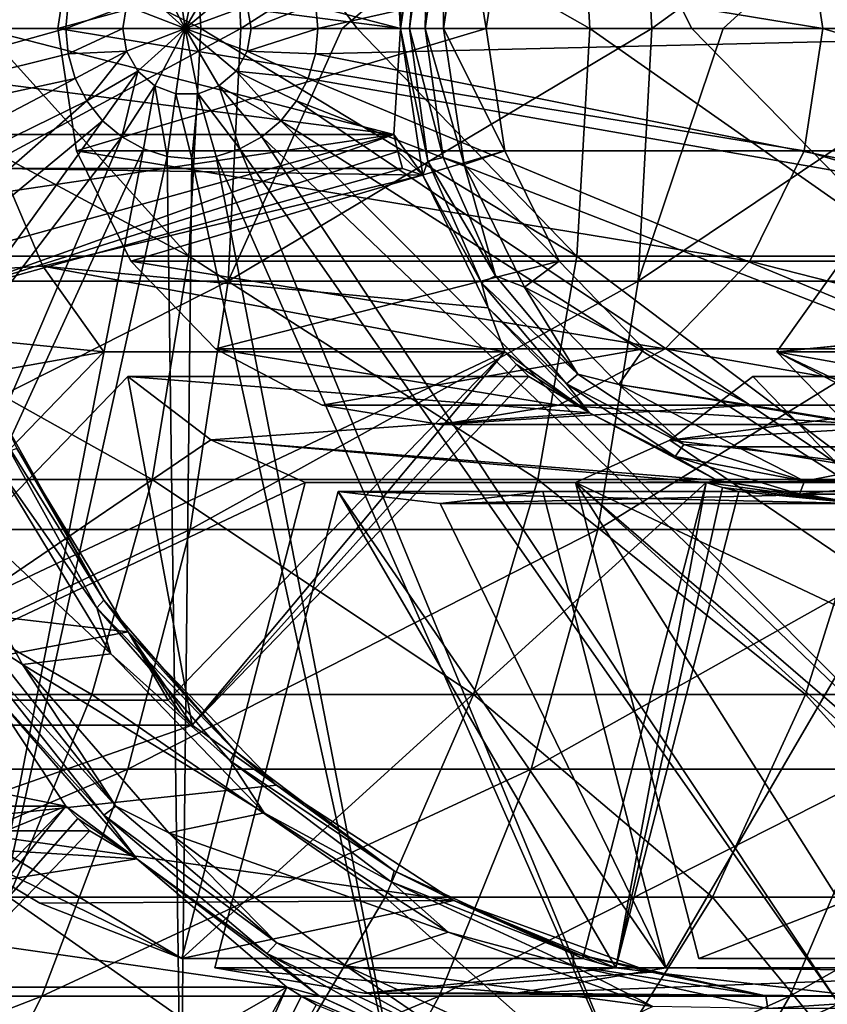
# Model space of a CAD drawing. Header units: metres. Extents: x 26 to 263, y -109 to 109.
# Tile 754 of 771: x 247.83 to 252.42, y -5.55 to 0.05. Entities that reach past the tile are written whole.
import ezdxf

# ---------------------------------------------------------------- set-up
doc = ezdxf.new("R2010")
doc.units = ezdxf.units.M
doc.layers.add('solid_500750', color=7, linetype='CONTINUOUS')

msp = doc.modelspace()

# ---------------------------------------------------------------- linework, layer by layer
at = {"layer": 'solid_500750'}
for points in [[(249.011765, 1.435788, 120.521889), (246.424576, 1.435788, 123.351662), (246.491196, 0, 123.418129)], [(249.011765, 1.435788, 120.521889), (246.491196, 0, 123.418129), (247.262405, 0, 122.625595)], [(249.011765, 1.435788, 120.521889), (247.262405, 0, 122.625595), (249.083939, 0, 120.582298)], [(251.342224, 1.435788, 117.477196), (249.011765, 1.435788, 120.521889), (249.083939, 0, 120.582298)], [(251.342224, 1.435788, 117.477196), (249.083939, 0, 120.582298), (249.660828, 0, 119.878502)], [(251.342224, 1.435788, 117.477196), (249.660828, 0, 119.878502), (251.419373, 0, 117.531075)], [(253.398148, 1.435788, 114.240791), (251.342224, 1.435788, 117.477196), (251.419373, 0, 117.531075)], [(253.398148, 1.435788, 114.240791), (251.419373, 0, 117.531075), (251.823517, 0, 116.94223)], [(253.398148, 1.435788, 114.240791), (251.823517, 0, 116.94223), (253.479706, 0, 114.287735)], [(248.103317, 0.144582, 94.776566), (243.342819, 1.330572, 91.16394), (243.207672, 0, 91.127739)], [(248.857788, 0, 118.475998), (247.619492, 0, 119.990524), (246.3134, 1.293583, 121.316452)], [(248.788025, 1.293583, 118.421585), (248.857788, 0, 118.475998), (246.3134, 1.293583, 121.316452)], [(249.745102, 0, 117.296638), (248.857788, 0, 118.475998), (248.788025, 1.293583, 118.421585)], [(251.067337, 0, 115.364334), (249.745102, 0, 117.296638), (248.788025, 1.293583, 118.421585)], [(250.992966, 1.293583, 115.316391), (251.067337, 0, 115.364334), (248.788025, 1.293583, 118.421585)], [(249.507523, 0.144582, 95.152771), (249.521286, 0, 95.156456), (255.436508, 1.330572, 94.403954)], [(249.521286, 0, 95.156456), (255.57164, 0, 94.440163), (255.436508, 1.330572, 94.403954)], [(251.646454, 0, 114.440048), (251.067337, 0, 115.364334), (250.992966, 1.293583, 115.316391)], [(252.988846, 0, 112.067001), (251.646454, 0, 114.440048), (250.992966, 1.293583, 115.316391)], [(252.910477, 1.293583, 112.025925), (252.988846, 0, 112.067001), (250.992966, 1.293583, 115.316391)], [(249.99054, 0, 80.107635), (249.975906, 0.698811, 80.517815), (250.002625, 0.794925, 80.524979)], [(250.118195, 0.834346, 80.14183), (249.99054, 0, 80.107635), (250.002625, 0.794925, 80.524979)], [(250.042313, 0, 80.017975), (249.99054, 0, 80.107635), (250.118195, 0.834346, 80.14183)], [(250.146896, 0.753129, 80.045998), (250.042313, 0, 80.017975), (250.118195, 0.834346, 80.14183)], [(250.146896, 0.753129, 80.045998), (250.132065, 0, 79.966179), (250.042313, 0, 80.017975)], [(250.146896, 0.753129, 80.045998), (250.233795, 0.732479, 79.993431), (250.132065, 0, 79.966179)], [(250.233795, 0.732479, 79.993431), (250.235489, 0, 79.966202), (250.132065, 0, 79.966179)], [(250.233795, 0.732479, 79.993431), (250.353806, 0.772662, 79.997902), (250.235489, 0, 79.966202)], [(250.353806, 0.772662, 79.997902), (250.476974, 0, 80.030899), (250.235489, 0, 79.966202)], [(250.353806, 0.772662, 79.997902), (250.58345, 0.695396, 80.059425), (250.476974, 0, 80.030899)], [(248.044418, 0, 89.110695), (250.476974, 0, 80.030899), (250.58345, 0.695396, 80.059425)], [(248.044418, 0, 89.110695), (250.58345, 0.695396, 80.059425), (248.150879, 0.695257, 89.139214)], [(248.044418, 0, 89.110695), (248.150879, 0.695257, 89.139214), (252.391129, 0, 90.275215)], [(248.150879, 0.695257, 89.139214), (252.284653, 0.695257, 90.246696), (252.391129, 0, 90.275215)], [(249.99054, 0, 80.107635), (249.952621, 0.601739, 80.511581), (249.975906, 0.698811, 80.517815)], [(252.284653, 0.695257, 90.246696), (254.717209, 0.695396, 81.166901), (254.823685, 0, 81.195427)], [(252.284653, 0.695257, 90.246696), (254.823685, 0, 81.195427), (252.391129, 0, 90.275215)], [(249.99054, 0, 80.107635), (247.626373, 0.304386, 88.998695), (247.675339, 0.601739, 89.01181)], [(249.99054, 0, 80.107635), (247.675339, 0.601739, 89.01181), (249.952621, 0.601739, 80.511581)], [(248.595642, 0.326775, 95.018677), (248.768585, 0, 95.102196), (248.714584, 0.371594, 95.050545)], [(248.714584, 0.371594, 95.050545), (248.768585, 0, 95.102196), (248.841171, 0.371594, 95.084457)], [(248.841171, 0.371594, 95.084457), (248.768585, 0, 95.102196), (248.960114, 0.326775, 95.116325)], [(249.99054, 0, 80.107635), (247.609741, 0, 88.99424), (247.626373, 0.304386, 88.998695)], [(248.498672, 0.242541, 94.992699), (248.768585, 0, 95.102196), (248.595642, 0.326775, 95.018677)], [(248.960114, 0.326775, 95.116325), (248.768585, 0, 95.102196), (249.057083, 0.242541, 95.142303)], [(248.435379, 0.129053, 94.975746), (248.768585, 0, 95.102196), (248.498672, 0.242541, 94.992699)], [(249.057083, 0.242541, 95.142303), (248.768585, 0, 95.102196), (249.120361, 0.129053, 95.159256)], [(248.103317, 0.144582, 94.776566), (243.207672, 0, 91.127739), (248.089569, 0, 94.772881)], [(248.435379, 0.129053, 94.975746), (248.103317, 0.144582, 94.776566), (248.089569, 0, 94.772881)], [(248.435379, 0.129053, 94.975746), (248.089569, 0, 94.772881), (248.413406, 0, 94.969856)], [(248.435379, 0.129053, 94.975746), (248.413406, 0, 94.969856), (248.768585, 0, 95.102196)], [(249.120361, 0.129053, 95.159256), (248.768585, 0, 95.102196), (249.142349, 0, 95.165146)], [(249.120361, 0.129053, 95.159256), (249.142349, 0, 95.165146), (249.507523, 0.144582, 95.152771)], [(249.507523, 0.144582, 95.152771), (249.142349, 0, 95.165146), (249.521286, 0, 95.156456)], [(248.089569, 0, 94.772881), (243.207672, 0, 91.127739), (243.342819, -1.330572, 91.16394)], [(248.103317, -0.144582, 94.776566), (248.089569, 0, 94.772881), (243.342819, -1.330572, 91.16394)], [(248.788025, -1.293583, 118.421585), (246.3134, -1.293583, 121.316452), (246.378021, 0, 121.376907)], [(248.788025, -1.293583, 118.421585), (246.378021, 0, 121.376907), (247.619492, 0, 119.990524)], [(248.788025, -1.293583, 118.421585), (247.619492, 0, 119.990524), (248.857788, 0, 118.475998)], [(248.150879, -0.695257, 89.139214), (250.476974, 0, 80.030899), (248.044418, 0, 89.110695)], [(252.284653, -0.695257, 90.246696), (248.044418, 0, 89.110695), (252.391129, 0, 90.275215)], [(248.413406, 0, 94.969856), (248.089569, 0, 94.772881), (248.103317, -0.144582, 94.776566)], [(248.413406, 0, 94.969856), (248.103317, -0.144582, 94.776566), (248.435379, -0.129053, 94.975746)], [(248.150879, -0.695257, 89.139214), (250.58345, -0.695396, 80.059425), (250.476974, 0, 80.030899)], [(248.413406, 0, 94.969856), (248.435379, -0.129053, 94.975746), (248.768585, 0, 95.102196)], [(248.435379, -0.129053, 94.975746), (248.498672, -0.242541, 94.992699), (248.768585, 0, 95.102196)], [(248.498672, -0.242541, 94.992699), (248.595642, -0.326775, 95.018677), (248.768585, 0, 95.102196)], [(248.595642, -0.326775, 95.018677), (248.714584, -0.371594, 95.050545), (248.768585, 0, 95.102196)], [(248.714584, -0.371594, 95.050545), (248.841171, -0.371594, 95.084457), (248.768585, 0, 95.102196)], [(249.120361, -0.129053, 95.159256), (249.142349, 0, 95.165146), (248.768585, 0, 95.102196)], [(249.057083, -0.242541, 95.142303), (249.120361, -0.129053, 95.159256), (248.768585, 0, 95.102196)], [(248.960114, -0.326775, 95.116325), (249.057083, -0.242541, 95.142303), (248.768585, 0, 95.102196)], [(248.841171, -0.371594, 95.084457), (248.960114, -0.326775, 95.116325), (248.768585, 0, 95.102196)], [(250.992966, -1.293583, 115.316391), (248.788025, -1.293583, 118.421585), (248.857788, 0, 118.475998)], [(250.992966, -1.293583, 115.316391), (248.857788, 0, 118.475998), (249.745102, 0, 117.296638)], [(249.120361, -0.129053, 95.159256), (249.521286, 0, 95.156456), (249.142349, 0, 95.165146)], [(249.507523, -0.144582, 95.152771), (255.436508, -1.330572, 94.403954), (255.57164, 0, 94.440163)], [(249.521286, 0, 95.156456), (249.507523, -0.144582, 95.152771), (255.57164, 0, 94.440163)], [(250.992966, -1.293583, 115.316391), (249.745102, 0, 117.296638), (251.067337, 0, 115.364334)], [(250.235489, 0, 79.966202), (250.476974, 0, 80.030899), (250.58345, -0.695396, 80.059425)], [(252.910477, -1.293583, 112.025925), (250.992966, -1.293583, 115.316391), (251.067337, 0, 115.364334)], [(252.910477, -1.293583, 112.025925), (251.067337, 0, 115.364334), (251.646454, 0, 114.440048)], [(252.910477, -1.293583, 112.025925), (251.646454, 0, 114.440048), (252.988846, 0, 112.067001)], [(252.284653, -0.695257, 90.246696), (252.391129, 0, 90.275215), (254.717209, -0.695396, 81.166901)], [(252.391129, 0, 90.275215), (254.823685, 0, 81.195427), (254.717209, -0.695396, 81.166901)], [(249.083939, 0, 120.582298), (247.262405, 0, 122.625595), (246.424576, -1.435788, 123.351662)], [(249.011765, -1.435788, 120.521889), (249.083939, 0, 120.582298), (246.424576, -1.435788, 123.351662)], [(249.952621, -0.601739, 80.511581), (247.626251, -0.303346, 88.998665), (247.609741, 0, 88.99424)], [(249.952621, -0.601739, 80.511581), (247.609741, 0, 88.99424), (249.99054, 0, 80.107635)], [(252.284653, -0.695257, 90.246696), (248.150879, -0.695257, 89.139214), (248.044418, 0, 89.110695)], [(249.660828, 0, 119.878502), (249.083939, 0, 120.582298), (249.011765, -1.435788, 120.521889)], [(251.419373, 0, 117.531075), (249.660828, 0, 119.878502), (249.011765, -1.435788, 120.521889)], [(251.342224, -1.435788, 117.477196), (251.419373, 0, 117.531075), (249.011765, -1.435788, 120.521889)], [(249.120361, -0.129053, 95.159256), (249.507523, -0.144582, 95.152771), (249.521286, 0, 95.156456)], [(249.952621, -0.601739, 80.511581), (249.99054, 0, 80.107635), (250.118195, -0.834346, 80.14183)], [(250.146896, -0.753129, 80.045998), (250.118195, -0.834346, 80.14183), (249.99054, 0, 80.107635)], [(250.146896, -0.753129, 80.045998), (249.99054, 0, 80.107635), (250.042313, 0, 80.017975)], [(250.042313, 0, 80.017975), (250.132065, 0, 79.966179), (250.233795, -0.732479, 79.993431)], [(250.146896, -0.753129, 80.045998), (250.042313, 0, 80.017975), (250.233795, -0.732479, 79.993431)], [(250.132065, 0, 79.966179), (250.235489, 0, 79.966202), (250.353806, -0.772662, 79.997902)], [(250.233795, -0.732479, 79.993431), (250.132065, 0, 79.966179), (250.353806, -0.772662, 79.997902)], [(250.353806, -0.772662, 79.997902), (250.235489, 0, 79.966202), (250.58345, -0.695396, 80.059425)], [(251.823517, 0, 116.94223), (251.419373, 0, 117.531075), (251.342224, -1.435788, 117.477196)], [(253.479706, 0, 114.287735), (251.823517, 0, 116.94223), (251.342224, -1.435788, 117.477196)], [(253.398148, -1.435788, 114.240791), (253.479706, 0, 114.287735), (251.342224, -1.435788, 117.477196)], [(248.144058, -0.283607, 94.787483), (248.103317, -0.144582, 94.776566), (243.342819, -1.330572, 91.16394)], [(248.435379, -0.129053, 94.975746), (248.103317, -0.144582, 94.776566), (248.144058, -0.283607, 94.787483)], [(248.435379, -0.129053, 94.975746), (248.144058, -0.283607, 94.787483), (248.210205, -0.411734, 94.805206)], [(248.435379, -0.129053, 94.975746), (248.210205, -0.411734, 94.805206), (248.498672, -0.242541, 94.992699)], [(249.057083, -0.242541, 95.142303), (249.466797, -0.283607, 95.141853), (249.120361, -0.129053, 95.159256)], [(249.120361, -0.129053, 95.159256), (249.466797, -0.283607, 95.141853), (249.507523, -0.144582, 95.152771)], [(249.507523, -0.144582, 95.152771), (249.466797, -0.283607, 95.141853), (255.436508, -1.330572, 94.403954)], [(248.498672, -0.242541, 94.992699), (248.210205, -0.411734, 94.805206), (248.29924, -0.524038, 94.829056)], [(248.498672, -0.242541, 94.992699), (248.29924, -0.524038, 94.829056), (248.407715, -0.616203, 94.858116)], [(248.498672, -0.242541, 94.992699), (248.407715, -0.616203, 94.858116), (248.595642, -0.326775, 95.018677)], [(248.960114, -0.326775, 95.116325), (249.311615, -0.524038, 95.100281), (249.057083, -0.242541, 95.142303)], [(249.057083, -0.242541, 95.142303), (249.311615, -0.524038, 95.100281), (249.400635, -0.411734, 95.12413)], [(249.057083, -0.242541, 95.142303), (249.400635, -0.411734, 95.12413), (249.466797, -0.283607, 95.141853)], [(248.144058, -0.283607, 94.787483), (243.342819, -1.330572, 91.16394), (243.742203, -2.603266, 91.270943)], [(248.210205, -0.411734, 94.805206), (248.144058, -0.283607, 94.787483), (243.742203, -2.603266, 91.270943)], [(249.952621, -0.601739, 80.511581), (247.675339, -0.601739, 89.01181), (247.626251, -0.303346, 88.998665)], [(248.595642, -0.326775, 95.018677), (248.407715, -0.616203, 94.858116), (248.531479, -0.684689, 94.891273)], [(248.595642, -0.326775, 95.018677), (248.531479, -0.684689, 94.891273), (248.665771, -0.726861, 94.927254)], [(248.595642, -0.326775, 95.018677), (248.665771, -0.726861, 94.927254), (248.714584, -0.371594, 95.050545)], [(248.841171, -0.371594, 95.084457), (249.079376, -0.684689, 95.038063), (248.960114, -0.326775, 95.116325)], [(248.960114, -0.326775, 95.116325), (249.079376, -0.684689, 95.038063), (249.20314, -0.616203, 95.07122)], [(248.960114, -0.326775, 95.116325), (249.20314, -0.616203, 95.07122), (249.311615, -0.524038, 95.100281)], [(249.466797, -0.283607, 95.141853), (249.400635, -0.411734, 95.12413), (255.037109, -2.603266, 94.296959)], [(249.466797, -0.283607, 95.141853), (255.037109, -2.603266, 94.296959), (255.436508, -1.330572, 94.403954)], [(248.714584, -0.371594, 95.050545), (248.665771, -0.726861, 94.927254), (248.80542, -0.741102, 94.964668)], [(248.714584, -0.371594, 95.050545), (248.80542, -0.741102, 94.964668), (248.841171, -0.371594, 95.084457)], [(248.841171, -0.371594, 95.084457), (248.80542, -0.741102, 94.964668), (248.945084, -0.726861, 95.002083)], [(248.841171, -0.371594, 95.084457), (248.945084, -0.726861, 95.002083), (249.079376, -0.684689, 95.038063)], [(248.210205, -0.411734, 94.805206), (243.742203, -2.603266, 91.270943), (244.38829, -3.761671, 91.444031)], [(248.29924, -0.524038, 94.829056), (248.210205, -0.411734, 94.805206), (244.38829, -3.761671, 91.444031)], [(249.400635, -0.411734, 95.12413), (249.311615, -0.524038, 95.100281), (254.391037, -3.761671, 94.123863)], [(249.400635, -0.411734, 95.12413), (254.391037, -3.761671, 94.123863), (255.037109, -2.603266, 94.296959)], [(248.29924, -0.524038, 94.829056), (244.38829, -3.761671, 91.444031), (245.253296, -4.756293, 91.675781)], [(248.407715, -0.616203, 94.858116), (248.29924, -0.524038, 94.829056), (245.253296, -4.756293, 91.675781)], [(249.311615, -0.524038, 95.100281), (249.20314, -0.616203, 95.07122), (253.526016, -4.756293, 93.89212)], [(249.311615, -0.524038, 95.100281), (253.526016, -4.756293, 93.89212), (254.391037, -3.761671, 94.123863)], [(249.952621, -0.601739, 80.511581), (245.061996, -1.326677, 88.311676), (247.675339, -0.601739, 89.01181)], [(249.952621, -0.601739, 80.511581), (247.339279, -1.326677, 79.811447), (245.061996, -1.326677, 88.311676)], [(249.952621, -0.601739, 80.511581), (247.389282, -1.519862, 79.824837), (247.339279, -1.326677, 79.811447)], [(249.975906, -0.698811, 80.517815), (247.389282, -1.519862, 79.824837), (249.952621, -0.601739, 80.511581)], [(249.975906, -0.698811, 80.517815), (249.952621, -0.601739, 80.511581), (250.118195, -0.834346, 80.14183)], [(248.407715, -0.616203, 94.858116), (245.253296, -4.756293, 91.675781), (246.298492, -5.542405, 91.955795)], [(248.531479, -0.684689, 94.891273), (248.407715, -0.616203, 94.858116), (246.298492, -5.542405, 91.955795)], [(249.20314, -0.616203, 95.07122), (249.079376, -0.684689, 95.038063), (252.48082, -5.542405, 93.612099)], [(249.20314, -0.616203, 95.07122), (252.48082, -5.542405, 93.612099), (253.526016, -4.756293, 93.89212)], [(248.531479, -0.684689, 94.891273), (246.298492, -5.542405, 91.955795), (247.479599, -6.08683, 92.272224)], [(250.002625, -0.794925, 80.524979), (247.389282, -1.519862, 79.824837), (249.975906, -0.698811, 80.517815)], [(248.665771, -0.726861, 94.927254), (248.531479, -0.684689, 94.891273), (247.479599, -6.08683, 92.272224)], [(248.665771, -0.726861, 94.927254), (247.479599, -6.08683, 92.272224), (248.743195, -6.364872, 92.610756)], [(248.459488, -1.322517, 89.221893), (250.58345, -0.695396, 80.059425), (248.150879, -0.695257, 89.139214)], [(251.976044, -1.322517, 90.164017), (248.459488, -1.322517, 89.221893), (248.150879, -0.695257, 89.139214)], [(252.284653, -0.695257, 90.246696), (251.976044, -1.322517, 90.164017), (248.150879, -0.695257, 89.139214)], [(248.459488, -1.322517, 89.221893), (250.891922, -1.322277, 80.142067), (250.58345, -0.695396, 80.059425)], [(248.80542, -0.741102, 94.964668), (248.665771, -0.726861, 94.927254), (248.743195, -6.364872, 92.610756)], [(248.945084, -0.726861, 95.002083), (248.80542, -0.741102, 94.964668), (250.036118, -6.364872, 92.957146)], [(249.079376, -0.684689, 95.038063), (248.945084, -0.726861, 95.002083), (251.299713, -6.08683, 93.29567)], [(248.945084, -0.726861, 95.002083), (250.036118, -6.364872, 92.957146), (251.299713, -6.08683, 93.29567)], [(249.079376, -0.684689, 95.038063), (251.299713, -6.08683, 93.29567), (252.48082, -5.542405, 93.612099)], [(250.002625, -0.794925, 80.524979), (249.975906, -0.698811, 80.517815), (250.118195, -0.834346, 80.14183)], [(250.353806, -0.772662, 79.997902), (250.58345, -0.695396, 80.059425), (250.891922, -1.322277, 80.142067)], [(252.284653, -0.695257, 90.246696), (254.408737, -1.322277, 81.084259), (251.976044, -1.322517, 90.164017)], [(252.284653, -0.695257, 90.246696), (254.717209, -0.695396, 81.166901), (254.408737, -1.322277, 81.084259)], [(248.80542, -0.741102, 94.964668), (248.743195, -6.364872, 92.610756), (250.036118, -6.364872, 92.957146)], [(250.452209, -1.445244, 80.127792), (250.118195, -0.834346, 80.14183), (250.146896, -0.753129, 80.045998)], [(250.146896, -0.753129, 80.045998), (250.233795, -0.732479, 79.993431), (250.530731, -1.405617, 80.07299)], [(250.452209, -1.445244, 80.127792), (250.146896, -0.753129, 80.045998), (250.530731, -1.405617, 80.07299)], [(250.530731, -1.405617, 80.07299), (250.233795, -0.732479, 79.993431), (250.353806, -0.772662, 79.997902)], [(250.696533, -1.469197, 80.089722), (250.353806, -0.772662, 79.997902), (250.891922, -1.322277, 80.142067)], [(250.530731, -1.405617, 80.07299), (250.353806, -0.772662, 79.997902), (250.696533, -1.469197, 80.089722)], [(247.959213, -1.350126, 89.087868), (245.112, -1.519862, 88.325073), (247.725342, -0.794925, 89.025208)], [(250.002625, -0.794925, 80.524979), (247.725342, -0.794925, 89.025208), (247.389282, -1.519862, 79.824837)], [(250.118195, -0.834346, 80.14183), (247.959213, -1.350126, 89.087868), (247.725342, -0.794925, 89.025208)], [(250.002625, -0.794925, 80.524979), (250.118195, -0.834346, 80.14183), (247.725342, -0.794925, 89.025208)], [(250.118195, -0.834346, 80.14183), (250.488632, -1.58702, 80.241074), (247.959213, -1.350126, 89.087868)], [(250.452209, -1.445244, 80.127792), (250.488632, -1.58702, 80.241074), (250.118195, -0.834346, 80.14183)], [(248.580002, -2.563069, 118.259346), (246.120789, -2.563069, 121.136208), (246.3134, -1.293583, 121.316452)], [(248.788025, -1.293583, 118.421585), (248.580002, -2.563069, 118.259346), (246.3134, -1.293583, 121.316452)], [(248.940353, -1.820206, 89.350723), (250.891922, -1.322277, 80.142067), (248.459488, -1.322517, 89.221893)], [(251.495178, -1.820206, 90.035187), (248.940353, -1.820206, 89.350723), (248.459488, -1.322517, 89.221893)], [(251.976044, -1.322517, 90.164017), (251.495178, -1.820206, 90.035187), (248.459488, -1.322517, 89.221893)], [(250.77124, -2.563069, 115.17347), (248.580002, -2.563069, 118.259346), (248.788025, -1.293583, 118.421585)], [(250.992966, -1.293583, 115.316391), (250.77124, -2.563069, 115.17347), (248.788025, -1.293583, 118.421585)], [(248.940353, -1.820206, 89.350723), (251.373093, -1.820423, 80.270981), (250.891922, -1.322277, 80.142067)], [(250.696533, -1.469197, 80.089722), (250.891922, -1.322277, 80.142067), (251.373093, -1.820423, 80.270981)], [(252.676819, -2.563069, 111.903473), (250.77124, -2.563069, 115.17347), (250.992966, -1.293583, 115.316391)], [(252.910477, -1.293583, 112.025925), (252.676819, -2.563069, 111.903473), (250.992966, -1.293583, 115.316391)], [(251.976044, -1.322517, 90.164017), (253.927567, -1.820423, 80.955345), (251.495178, -1.820206, 90.035187)], [(251.976044, -1.322517, 90.164017), (254.408737, -1.322277, 81.084259), (253.927567, -1.820423, 80.955345)], [(247.959213, -1.350126, 89.087868), (248.30658, -1.837168, 89.180931), (245.112, -1.519862, 88.325073)], [(250.583862, -1.837168, 80.680695), (248.30658, -1.837168, 89.180931), (247.959213, -1.350126, 89.087868)], [(250.583862, -1.837168, 80.680695), (247.959213, -1.350126, 89.087868), (250.488632, -1.58702, 80.241074)], [(252.128952, -1.837168, 90.204979), (252.476578, -1.349625, 90.298111), (255.323532, -1.519862, 91.060837)], [(254.708511, -1.58702, 81.37162), (252.476578, -1.349625, 90.298111), (252.128952, -1.837168, 90.204979)], [(249.011765, -1.435788, 120.521889), (246.424576, -1.435788, 123.351662), (246.225876, -2.847009, 123.153381)], [(248.796524, -2.847009, 120.341705), (249.011765, -1.435788, 120.521889), (246.225876, -2.847009, 123.153381)], [(251.342224, -1.435788, 117.477196), (249.011765, -1.435788, 120.521889), (248.796524, -2.847009, 120.341705)], [(251.112076, -2.847009, 117.316475), (251.342224, -1.435788, 117.477196), (248.796524, -2.847009, 120.341705)], [(250.452209, -1.445244, 80.127792), (250.530731, -1.405617, 80.07299), (250.998825, -1.96488, 80.198395)], [(250.933502, -2.020274, 80.256737), (250.488632, -1.58702, 80.241074), (250.452209, -1.445244, 80.127792)], [(250.933502, -2.020274, 80.256737), (250.452209, -1.445244, 80.127792), (250.998825, -1.96488, 80.198395)], [(250.998825, -1.96488, 80.198395), (250.530731, -1.405617, 80.07299), (250.696533, -1.469197, 80.089722)], [(253.398148, -1.435788, 114.240791), (251.342224, -1.435788, 117.477196), (251.112076, -2.847009, 117.316475)], [(253.154861, -2.847009, 114.100761), (253.398148, -1.435788, 114.240791), (251.112076, -2.847009, 117.316475)], [(251.231186, -2.022692, 80.232956), (250.696533, -1.469197, 80.089722), (251.373093, -1.820423, 80.270981)], [(250.998825, -1.96488, 80.198395), (250.696533, -1.469197, 80.089722), (251.231186, -2.022692, 80.232956)], [(248.30658, -1.837168, 89.180931), (245.416534, -2.354426, 88.406662), (245.112, -1.519862, 88.325073)], [(255.019012, -2.354422, 90.979256), (252.128952, -1.837168, 90.204979), (255.323532, -1.519862, 91.060837)], [(250.583862, -1.837168, 80.680695), (250.488632, -1.58702, 80.241074), (251.065613, -2.184346, 80.395653)], [(250.933502, -2.020274, 80.256737), (251.065613, -2.184346, 80.395653), (250.488632, -1.58702, 80.241074)], [(254.40625, -1.837168, 81.70475), (254.708511, -1.58702, 81.37162), (252.128952, -1.837168, 90.204979)], [(248.30658, -1.837168, 89.180931), (246.393478, -3.817734, 88.668396), (245.416534, -2.354426, 88.406662)], [(250.583862, -1.837168, 80.680695), (246.393478, -3.817734, 88.668396), (248.30658, -1.837168, 89.180931)], [(250.583862, -1.837168, 80.680695), (248.670776, -3.817734, 80.168159), (246.393478, -3.817734, 88.668396)], [(250.583862, -1.837168, 80.680695), (248.807373, -3.959155, 80.204758), (248.670776, -3.817734, 80.168159)], [(250.650909, -1.909188, 80.698654), (248.807373, -3.959155, 80.204758), (250.583862, -1.837168, 80.680695)], [(249.546158, -2.139877, 89.513023), (251.373093, -1.820423, 80.270981), (248.940353, -1.820206, 89.350723)], [(250.889374, -2.139877, 89.872887), (249.546158, -2.139877, 89.513023), (248.940353, -1.820206, 89.350723)], [(251.495178, -1.820206, 90.035187), (250.889374, -2.139877, 89.872887), (248.940353, -1.820206, 89.350723)], [(249.546158, -2.139877, 89.513023), (251.978622, -2.139766, 80.433205), (251.373093, -1.820423, 80.270981)], [(250.650909, -1.909188, 80.698654), (250.583862, -1.837168, 80.680695), (251.065613, -2.184346, 80.395653)], [(251.495178, -1.820206, 90.035187), (253.322037, -2.139766, 80.793121), (250.889374, -2.139877, 89.872887)], [(251.231186, -2.022692, 80.232956), (251.373093, -1.820423, 80.270981), (251.978622, -2.139766, 80.433205)], [(251.495178, -1.820206, 90.035187), (253.927567, -1.820423, 80.955345), (253.322037, -2.139766, 80.793121)], [(254.588272, -3.126905, 90.863853), (254.042053, -3.817734, 90.717522), (252.128952, -1.837168, 90.204979)], [(256.319336, -3.817734, 82.217285), (252.128952, -1.837168, 90.204979), (254.042053, -3.817734, 90.717522)], [(255.019012, -2.354422, 90.979256), (254.588272, -3.126905, 90.863853), (252.128952, -1.837168, 90.204979)], [(254.40625, -1.837168, 81.70475), (252.128952, -1.837168, 90.204979), (256.319336, -3.817734, 82.217285)], [(250.720474, -1.978589, 80.717293), (248.807373, -3.959155, 80.204758), (250.650909, -1.909188, 80.698654)], [(250.720474, -1.978589, 80.717293), (250.650909, -1.909188, 80.698654), (251.065613, -2.184346, 80.395653)], [(248.913666, -2.338184, 89.343575), (246.530075, -3.959155, 88.704987), (248.443176, -1.978589, 89.217529)], [(248.807373, -3.959155, 80.204758), (248.443176, -1.978589, 89.217529), (246.530075, -3.959155, 88.704987)], [(251.065613, -2.184346, 80.395653), (248.913666, -2.338184, 89.343575), (248.443176, -1.978589, 89.217529)], [(250.720474, -1.978589, 80.717293), (248.443176, -1.978589, 89.217529), (248.807373, -3.959155, 80.204758)], [(250.720474, -1.978589, 80.717293), (251.065613, -2.184346, 80.395653), (248.443176, -1.978589, 89.217529)], [(250.933502, -2.020274, 80.256737), (250.998825, -1.96488, 80.198395), (251.600159, -2.364961, 80.359497)], [(251.600159, -2.364961, 80.359497), (250.998825, -1.96488, 80.198395), (251.231186, -2.022692, 80.232956)], [(251.52124, -2.33858, 90.042168), (251.992355, -1.978589, 90.168381), (253.905457, -3.959155, 90.680923)], [(254.269638, -1.978589, 81.668152), (251.992355, -1.978589, 90.168381), (251.52124, -2.33858, 90.042168)], [(254.269638, -1.978589, 81.668152), (251.52124, -2.33858, 90.042168), (254.131531, -2.184346, 81.217041)], [(254.269638, -1.978589, 81.668152), (253.905457, -3.959155, 90.680923), (251.992355, -1.978589, 90.168381)], [(251.551788, -2.431633, 80.422379), (251.065613, -2.184346, 80.395653), (250.933502, -2.020274, 80.256737)], [(251.551788, -2.431633, 80.422379), (250.933502, -2.020274, 80.256737), (251.600159, -2.364961, 80.359497)], [(251.231186, -2.022692, 80.232956), (251.978622, -2.139766, 80.433205), (252.65033, -2.25, 80.613159)], [(253.396667, -2.377518, 80.813118), (251.231186, -2.022692, 80.232956), (252.65033, -2.25, 80.613159)], [(253.396667, -2.377518, 80.813118), (251.903992, -2.377518, 80.413208), (251.231186, -2.022692, 80.232956)], [(251.600159, -2.364961, 80.359497), (251.231186, -2.022692, 80.232956), (251.903992, -2.377518, 80.413208)], [(250.217773, -2.249899, 89.692955), (251.978622, -2.139766, 80.433205), (249.546158, -2.139877, 89.513023)], [(250.889374, -2.139877, 89.872887), (250.217773, -2.249899, 89.692955), (249.546158, -2.139877, 89.513023)], [(250.217773, -2.249899, 89.692955), (252.65033, -2.25, 80.613159), (251.978622, -2.139766, 80.433205)], [(250.889374, -2.139877, 89.872887), (252.65033, -2.25, 80.613159), (250.217773, -2.249899, 89.692955)], [(250.889374, -2.139877, 89.872887), (253.322037, -2.139766, 80.793121), (252.65033, -2.25, 80.613159)], [(251.065613, -2.184346, 80.395653), (251.792648, -2.567852, 80.590431), (248.913666, -2.338184, 89.343575)], [(251.551788, -2.431633, 80.422379), (251.792648, -2.567852, 80.590431), (251.065613, -2.184346, 80.395653)], [(253.404495, -2.567852, 81.022263), (254.131531, -2.184346, 81.217041), (251.52124, -2.33858, 90.042168)], [(247.701813, -2.277725, 79.315147), (248.267227, -3.291597, 79.466629), (247.689896, -2.473419, 79.284218)], [(247.747482, -2.247929, 79.403267), (248.305511, -3.248538, 79.552765), (247.701813, -2.277725, 79.315147)], [(248.305511, -3.248538, 79.552765), (248.267227, -3.291597, 79.466629), (247.701813, -2.277725, 79.315147)], [(247.747482, -2.247929, 79.403267), (247.812042, -2.386361, 79.523994), (248.305511, -3.248538, 79.552765)], [(248.913666, -2.338184, 89.343575), (249.449921, -2.580328, 89.487244), (246.530075, -3.959155, 88.704987)], [(251.727219, -2.580328, 80.987007), (249.449921, -2.580328, 89.487244), (248.913666, -2.338184, 89.343575)], [(251.727219, -2.580328, 80.987007), (248.913666, -2.338184, 89.343575), (251.792648, -2.567852, 80.590431)], [(251.52124, -2.33858, 90.042168), (253.905457, -3.959155, 90.680923), (250.985611, -2.580328, 89.898666)], [(253.404495, -2.567852, 81.022263), (251.52124, -2.33858, 90.042168), (250.985611, -2.580328, 89.898666)], [(248.444977, -3.429194, 79.693565), (247.812042, -2.386361, 79.523994), (245.847275, -3.126928, 88.522057)], [(248.305511, -3.248538, 79.552765), (247.812042, -2.386361, 79.523994), (248.444977, -3.429194, 79.693565)], [(251.551788, -2.431633, 80.422379), (251.600159, -2.364961, 80.359497), (252.286011, -2.573446, 80.543243)], [(252.286011, -2.573446, 80.543243), (251.600159, -2.364961, 80.359497), (251.903992, -2.377518, 80.413208)], [(253.396667, -2.377518, 80.813118), (252.65033, -2.5, 80.613159), (251.903992, -2.377518, 80.413208)], [(252.286011, -2.573446, 80.543243), (251.903992, -2.377518, 80.413208), (252.65033, -2.5, 80.613159)], [(252.256973, -2.645996, 80.611305), (251.792648, -2.567852, 80.590431), (251.551788, -2.431633, 80.422379)], [(252.256973, -2.645996, 80.611305), (251.551788, -2.431633, 80.422379), (252.286011, -2.573446, 80.543243)], [(247.689896, -2.473419, 79.284218), (248.345535, -3.553606, 79.459869), (247.223587, -2.501672, 79.159286)], [(248.345535, -3.553606, 79.459869), (247.84436, -3.614879, 79.3256), (247.223587, -2.501672, 79.159286)], [(247.623825, -3.472264, 79.294197), (247.223587, -2.501672, 79.159286), (247.84436, -3.614879, 79.3256)], [(248.267227, -3.291597, 79.466629), (248.345535, -3.553606, 79.459869), (247.689896, -2.473419, 79.284218)], [(253.000809, -2.573446, 80.734749), (252.286011, -2.573446, 80.543243), (252.65033, -2.5, 80.613159)], [(248.237625, -3.78481, 117.99231), (245.803726, -3.78481, 120.839539), (246.120789, -2.563069, 121.136208)], [(248.580002, -2.563069, 118.259346), (248.237625, -3.78481, 117.99231), (246.120789, -2.563069, 121.136208)], [(250.406281, -3.78481, 114.938225), (248.237625, -3.78481, 117.99231), (248.580002, -2.563069, 118.259346)], [(250.77124, -2.563069, 115.17347), (250.406281, -3.78481, 114.938225), (248.580002, -2.563069, 118.259346)], [(252.292221, -3.78481, 111.70192), (250.406281, -3.78481, 114.938225), (250.77124, -2.563069, 115.17347)], [(252.676819, -2.563069, 111.903473), (252.292221, -3.78481, 111.70192), (250.77124, -2.563069, 115.17347)], [(253.262909, -2.580328, 81.398438), (253.404495, -2.567852, 81.022263), (250.985611, -2.580328, 89.898666)], [(251.727219, -2.580328, 80.987007), (251.792648, -2.567852, 80.590431), (252.598572, -2.7, 80.806351)], [(252.256973, -2.645996, 80.611305), (252.598572, -2.7, 80.806351), (251.792648, -2.567852, 80.590431)], [(252.256973, -2.645996, 80.611305), (252.286011, -2.573446, 80.543243), (253.000809, -2.573446, 80.734749)], [(252.991928, -2.645996, 80.808205), (252.256973, -2.645996, 80.611305), (253.000809, -2.573446, 80.734749)], [(252.676819, -2.563069, 111.903473), (253.880249, -3.78481, 108.309471), (252.292221, -3.78481, 111.70192)], [(249.449921, -2.580328, 89.487244), (248.74968, -5.285832, 89.299637), (246.530075, -3.959155, 88.704987)], [(251.727219, -2.580328, 80.987007), (248.74968, -5.285832, 89.299637), (249.449921, -2.580328, 89.487244)], [(251.727219, -2.580328, 80.987007), (251.026978, -5.285832, 80.799408), (248.74968, -5.285832, 89.299637)], [(252.492111, -4.970522, 90.302277), (251.685852, -5.285832, 90.086273), (250.985611, -2.580328, 89.898666)], [(253.96315, -5.285832, 81.586037), (250.985611, -2.580328, 89.898666), (251.685852, -5.285832, 90.086273)], [(253.23851, -4.524392, 90.502243), (252.492111, -4.970522, 90.302277), (250.985611, -2.580328, 89.898666)], [(253.905457, -3.959155, 90.680923), (253.23851, -4.524392, 90.502243), (250.985611, -2.580328, 89.898666)], [(253.262909, -2.580328, 81.398438), (250.985611, -2.580328, 89.898666), (253.96315, -5.285832, 81.586037)], [(251.727219, -2.580328, 80.987007), (251.213577, -5.337596, 80.849403), (251.026978, -5.285832, 80.799408)], [(251.820053, -2.608, 81.011887), (251.213577, -5.337596, 80.849403), (251.727219, -2.580328, 80.987007)], [(251.913818, -2.632092, 81.037003), (251.213577, -5.337596, 80.849403), (251.820053, -2.608, 81.011887)], [(251.820053, -2.608, 81.011887), (251.727219, -2.580328, 80.987007), (252.598572, -2.7, 80.806351)], [(251.913818, -2.632092, 81.037003), (251.820053, -2.608, 81.011887), (252.598572, -2.7, 80.806351)], [(251.499252, -5.337596, 90.036278), (248.936279, -5.337596, 89.349632), (249.63652, -2.632092, 89.537239)], [(251.213577, -5.337596, 80.849403), (249.63652, -2.632092, 89.537239), (248.936279, -5.337596, 89.349632)], [(250.217392, -2.699978, 89.692856), (251.499252, -5.337596, 90.036278), (249.63652, -2.632092, 89.537239)], [(252.598572, -2.7, 80.806351), (250.217392, -2.699978, 89.692856), (249.63652, -2.632092, 89.537239)], [(251.913818, -2.632092, 81.037003), (249.63652, -2.632092, 89.537239), (251.213577, -5.337596, 80.849403)], [(251.913818, -2.632092, 81.037003), (252.598572, -2.7, 80.806351), (249.63652, -2.632092, 89.537239)], [(250.217392, -2.699978, 89.692856), (250.799011, -2.632092, 89.848679), (251.499252, -5.337596, 90.036278)], [(253.076294, -2.632092, 81.348442), (250.799011, -2.632092, 89.848679), (250.217392, -2.699978, 89.692856)], [(253.076294, -2.632092, 81.348442), (250.217392, -2.699978, 89.692856), (252.598572, -2.7, 80.806351)], [(253.076294, -2.632092, 81.348442), (251.499252, -5.337596, 90.036278), (250.799011, -2.632092, 89.848679)], [(253.076294, -2.632092, 81.348442), (253.776535, -5.337596, 81.536049), (251.499252, -5.337596, 90.036278)], [(252.991928, -2.645996, 80.808205), (252.598572, -2.7, 80.806351), (252.256973, -2.645996, 80.611305)], [(248.796524, -2.847009, 120.341705), (246.225876, -2.847009, 123.153381), (245.898483, -4.209518, 122.826691)], [(248.441879, -4.209518, 120.044823), (248.796524, -2.847009, 120.341705), (245.898483, -4.209518, 122.826691)], [(251.112076, -2.847009, 117.316475), (248.796524, -2.847009, 120.341705), (248.441879, -4.209518, 120.044823)], [(250.73288, -4.209518, 117.051666), (251.112076, -2.847009, 117.316475), (248.441879, -4.209518, 120.044823)], [(253.154861, -2.847009, 114.100761), (251.112076, -2.847009, 117.316475), (250.73288, -4.209518, 117.051666)], [(252.753998, -4.209518, 113.870041), (253.154861, -2.847009, 114.100761), (250.73288, -4.209518, 117.051666)], [(248.444977, -3.429194, 79.693565), (245.847275, -3.126928, 88.522057), (246.393478, -3.817734, 88.668396)], [(248.305511, -3.248538, 79.552765), (249.052292, -4.10717, 79.752831), (248.267227, -3.291597, 79.466629)], [(248.267227, -3.291597, 79.466629), (249.023911, -4.161611, 79.66935), (248.345535, -3.553606, 79.459869)], [(249.052292, -4.10717, 79.752831), (249.023911, -4.161611, 79.66935), (248.267227, -3.291597, 79.466629)], [(248.305511, -3.248538, 79.552765), (248.444977, -3.429194, 79.693565), (249.052292, -4.10717, 79.752831)], [(248.444977, -3.429194, 79.693565), (246.393478, -3.817734, 88.668396), (248.670776, -3.817734, 80.168159)], [(248.444977, -3.429194, 79.693565), (248.738449, -3.889087, 80.186295), (248.807373, -3.959155, 80.204758)], [(249.286194, -4.300073, 79.91893), (248.444977, -3.429194, 79.693565), (248.807373, -3.959155, 80.204758)], [(248.444977, -3.429194, 79.693565), (248.670776, -3.817734, 80.168159), (248.738449, -3.889087, 80.186295)], [(249.052292, -4.10717, 79.752831), (248.444977, -3.429194, 79.693565), (249.286194, -4.300073, 79.91893)], [(247.54599, -3.512985, 79.34919), (247.623825, -3.472264, 79.294197), (248.374603, -4.419353, 79.495338)], [(248.305573, -4.471181, 79.552689), (247.636307, -3.732436, 79.476913), (247.54599, -3.512985, 79.34919)], [(248.305573, -4.471181, 79.552689), (247.54599, -3.512985, 79.34919), (248.374603, -4.419353, 79.495338)], [(248.374603, -4.419353, 79.495338), (247.623825, -3.472264, 79.294197), (247.84436, -3.614879, 79.3256)], [(248.345535, -3.553606, 79.459869), (249.217773, -4.456598, 79.69355), (247.84436, -3.614879, 79.3256)], [(249.023911, -4.161611, 79.66935), (249.217773, -4.456598, 79.69355), (248.345535, -3.553606, 79.459869)], [(249.217773, -4.456598, 79.69355), (248.675186, -4.570092, 79.548187), (247.84436, -3.614879, 79.3256)], [(248.374603, -4.419353, 79.495338), (247.84436, -3.614879, 79.3256), (248.675186, -4.570092, 79.548187)], [(248.090118, -4.41886, 80.012596), (245.352097, -3.866332, 88.389397), (247.636307, -3.732436, 79.476913)], [(248.090118, -4.41886, 80.012596), (247.636307, -3.732436, 79.476913), (248.494339, -4.71897, 79.706787)], [(248.305573, -4.471181, 79.552689), (248.494339, -4.71897, 79.706787), (247.636307, -3.732436, 79.476913)], [(248.237625, -3.78481, 117.99231), (247.767242, -4.936048, 117.625458), (245.803726, -3.78481, 120.839539)], [(249.904892, -4.936048, 114.615044), (247.767242, -4.936048, 117.625458), (248.237625, -3.78481, 117.99231)], [(250.406281, -3.78481, 114.938225), (249.904892, -4.936048, 114.615044), (248.237625, -3.78481, 117.99231)], [(251.76387, -4.936048, 111.425018), (249.904892, -4.936048, 114.615044), (250.406281, -3.78481, 114.938225)], [(252.292221, -3.78481, 111.70192), (251.76387, -4.936048, 111.425018), (250.406281, -3.78481, 114.938225)], [(252.292221, -3.78481, 111.70192), (253.329178, -4.936048, 108.081085), (251.76387, -4.936048, 111.425018)], [(252.292221, -3.78481, 111.70192), (253.880249, -3.78481, 108.309471), (253.329178, -4.936048, 108.081085)], [(248.670776, -3.817734, 80.168159), (248.807373, -3.959155, 80.204758), (248.738449, -3.889087, 80.186295)], [(248.090118, -4.41886, 80.012596), (245.812836, -4.41886, 88.512833), (245.352097, -3.866332, 88.389397)], [(248.74968, -5.285832, 89.299637), (247.197128, -4.524449, 88.883698), (246.530075, -3.959155, 88.704987)], [(248.807373, -3.959155, 80.204758), (246.530075, -3.959155, 88.704987), (247.197128, -4.524449, 88.883698)], [(249.286194, -4.300073, 79.91893), (248.807373, -3.959155, 80.204758), (247.197128, -4.524449, 88.883698)], [(249.052292, -4.10717, 79.752831), (249.955185, -4.7863, 79.994728), (249.023911, -4.161611, 79.66935)], [(249.052292, -4.10717, 79.752831), (249.286194, -4.300073, 79.91893), (249.955185, -4.7863, 79.994728)], [(249.023911, -4.161611, 79.66935), (249.938782, -4.849742, 79.914452), (249.217773, -4.456598, 79.69355)], [(249.955185, -4.7863, 79.994728), (249.938782, -4.849742, 79.914452), (249.023911, -4.161611, 79.66935)], [(248.441879, -4.209518, 120.044823), (245.898483, -4.209518, 122.826691), (245.447998, -5.5, 122.377174)], [(247.953903, -5.5, 119.636322), (248.441879, -4.209518, 120.044823), (245.447998, -5.5, 122.377174)], [(250.73288, -4.209518, 117.051666), (248.441879, -4.209518, 120.044823), (247.953903, -5.5, 119.636322)], [(250.211121, -5.5, 116.687294), (250.73288, -4.209518, 117.051666), (247.953903, -5.5, 119.636322)], [(252.753998, -4.209518, 113.870041), (250.73288, -4.209518, 117.051666), (250.211121, -5.5, 116.687294)], [(252.202438, -5.5, 113.552582), (252.753998, -4.209518, 113.870041), (250.211121, -5.5, 116.687294)], [(254.489838, -4.209518, 110.524216), (252.753998, -4.209518, 113.870041), (252.202438, -5.5, 113.552582)], [(253.912689, -5.5, 110.256088), (254.489838, -4.209518, 110.524216), (252.202438, -5.5, 113.552582)], [(250.293503, -4.955329, 80.188797), (249.286194, -4.300073, 79.91893), (247.197128, -4.524449, 88.883698)], [(249.955185, -4.7863, 79.994728), (249.286194, -4.300073, 79.91893), (250.293503, -4.955329, 80.188797)], [(248.090118, -4.41886, 80.012596), (244.310043, -5.974639, 88.110222), (245.812836, -4.41886, 88.512833)], [(248.090118, -4.41886, 80.012596), (246.587341, -5.974639, 79.609993), (244.310043, -5.974639, 88.110222)], [(248.090118, -4.41886, 80.012596), (246.723938, -6.11606, 79.646584), (246.587341, -5.974639, 79.609993)], [(248.157883, -4.490128, 80.030754), (246.723938, -6.11606, 79.646584), (248.090118, -4.41886, 80.012596)], [(248.157883, -4.490128, 80.030754), (248.090118, -4.41886, 80.012596), (248.494339, -4.71897, 79.706787)], [(248.305573, -4.471181, 79.552689), (248.374603, -4.419353, 79.495338), (249.289429, -5.196609, 79.740433)], [(249.289429, -5.196609, 79.740433), (248.374603, -4.419353, 79.495338), (248.675186, -4.570092, 79.548187)], [(249.23114, -5.257553, 79.800652), (248.494339, -4.71897, 79.706787), (248.305573, -4.471181, 79.552689)], [(249.23114, -5.257553, 79.800652), (248.305573, -4.471181, 79.552689), (249.289429, -5.196609, 79.740433)], [(249.217773, -4.456598, 79.69355), (250.261169, -5.135365, 79.973083), (248.675186, -4.570092, 79.548187)], [(249.938782, -4.849742, 79.914452), (250.261169, -5.135365, 79.973083), (249.217773, -4.456598, 79.69355)], [(248.22673, -4.560282, 80.049194), (246.723938, -6.11606, 79.646584), (248.157883, -4.490128, 80.030754)], [(248.74968, -5.285832, 89.299637), (247.942902, -4.97027, 89.083496), (247.197128, -4.524449, 88.883698)], [(250.293503, -4.955329, 80.188797), (247.197128, -4.524449, 88.883698), (247.942902, -4.97027, 89.083496)], [(248.22673, -4.560282, 80.049194), (248.157883, -4.490128, 80.030754), (248.494339, -4.71897, 79.706787)], [(248.494339, -4.71897, 79.706787), (246.484283, -5.038168, 88.692719), (245.949432, -4.560282, 88.549431)], [(248.22673, -4.560282, 80.049194), (245.949432, -4.560282, 88.549431), (246.723938, -6.11606, 79.646584)], [(248.22673, -4.560282, 80.049194), (248.494339, -4.71897, 79.706787), (245.949432, -4.560282, 88.549431)], [(250.261169, -5.135365, 79.973083), (249.680359, -5.326144, 79.817482), (248.675186, -4.570092, 79.548187)], [(249.289429, -5.196609, 79.740433), (248.675186, -4.570092, 79.548187), (249.680359, -5.326144, 79.817482)], [(249.34494, -5.448579, 80.348778), (246.484283, -5.038168, 88.692719), (248.494339, -4.71897, 79.706787)], [(249.34494, -5.448579, 80.348778), (248.494339, -4.71897, 79.706787), (249.531723, -5.499261, 79.984711)], [(249.23114, -5.257553, 79.800652), (249.531723, -5.499261, 79.984711), (248.494339, -4.71897, 79.706787)], [(249.955185, -4.7863, 79.994728), (250.974747, -5.256245, 80.267876), (249.938782, -4.849742, 79.914452)], [(249.955185, -4.7863, 79.994728), (250.293503, -4.955329, 80.188797), (250.974747, -5.256245, 80.267876)], [(249.938782, -4.849742, 79.914452), (250.971848, -5.325916, 80.191223), (250.261169, -5.135365, 79.973083)], [(250.974747, -5.256245, 80.267876), (250.971848, -5.325916, 80.191223), (249.938782, -4.849742, 79.914452)], [(249.276413, -5.995336, 114.209946), (247.177628, -5.995336, 117.165611), (247.767242, -4.936048, 117.625458)], [(249.904892, -4.936048, 114.615044), (249.276413, -5.995336, 114.209946), (247.767242, -4.936048, 117.625458)], [(250.293503, -4.955329, 80.188797), (247.942902, -4.97027, 89.083496), (248.74968, -5.285832, 89.299637)], [(250.293503, -4.955329, 80.188797), (248.74968, -5.285832, 89.299637), (251.026978, -5.285832, 80.799408)], [(251.101578, -5.995336, 111.077927), (249.276413, -5.995336, 114.209946), (249.904892, -4.936048, 114.615044)], [(251.76387, -4.936048, 111.425018), (251.101578, -5.995336, 111.077927), (249.904892, -4.936048, 114.615044)], [(250.293503, -4.955329, 80.188797), (251.120041, -5.312592, 80.824341), (251.213577, -5.337596, 80.849403)], [(251.416397, -5.362103, 80.489632), (250.293503, -4.955329, 80.188797), (251.213577, -5.337596, 80.849403)], [(250.293503, -4.955329, 80.188797), (251.026978, -5.285832, 80.799408), (251.120041, -5.312592, 80.824341)], [(250.974747, -5.256245, 80.267876), (250.293503, -4.955329, 80.188797), (251.416397, -5.362103, 80.489632)], [(251.76387, -4.936048, 111.425018), (252.638428, -5.995336, 107.794807), (251.101578, -5.995336, 111.077927)], [(253.96315, -5.285832, 81.586037), (251.685852, -5.285832, 90.086273), (252.492111, -4.970522, 90.302277)], [(251.76387, -4.936048, 111.425018), (253.329178, -4.936048, 108.081085), (252.638428, -5.995336, 107.794807)], [(252.295258, -6.39474, 92.941223), (257.529572, -6.433815, 94.343552), (258.443695, -4.985344, 94.588448)], [(252.925888, -6.062005, 93.110176), (252.295258, -6.39474, 92.941223), (258.443695, -4.985344, 94.588448)], [(249.34494, -5.448579, 80.348778), (247.067642, -5.448579, 88.849007), (246.484283, -5.038168, 88.692719)], [(250.261169, -5.135365, 79.973083), (251.425308, -5.557042, 80.284966), (249.680359, -5.326144, 79.817482)], [(250.971848, -5.325916, 80.191223), (251.425308, -5.557042, 80.284966), (250.261169, -5.135365, 79.973083)], [(249.23114, -5.257553, 79.800652), (249.289429, -5.196609, 79.740433), (250.333145, -5.774163, 80.02005)], [(250.333145, -5.774163, 80.02005), (249.289429, -5.196609, 79.740433), (249.680359, -5.326144, 79.817482)], [(250.287094, -5.84188, 80.083557), (249.531723, -5.499261, 79.984711), (249.23114, -5.257553, 79.800652)], [(250.287094, -5.84188, 80.083557), (249.23114, -5.257553, 79.800652), (250.333145, -5.774163, 80.02005)], [(250.974747, -5.256245, 80.267876), (252.066406, -5.496467, 80.560341), (250.971848, -5.325916, 80.191223)], [(250.974747, -5.256245, 80.267876), (251.416397, -5.362103, 80.489632), (252.066406, -5.496467, 80.560341)], [(251.026978, -5.285832, 80.799408), (251.213577, -5.337596, 80.849403), (251.120041, -5.312592, 80.824341)], [(250.648712, -5.481875, 89.808411), (249.786835, -5.481876, 89.577507), (248.936279, -5.337596, 89.349632)], [(251.213577, -5.337596, 80.849403), (248.936279, -5.337596, 89.349632), (249.786835, -5.481876, 89.577507)], [(251.499252, -5.337596, 90.036278), (250.648712, -5.481875, 89.808411), (248.936279, -5.337596, 89.349632)], [(251.425308, -5.557042, 80.284966), (250.814606, -5.848998, 80.121353), (249.680359, -5.326144, 79.817482)], [(250.333145, -5.774163, 80.02005), (249.680359, -5.326144, 79.817482), (250.814606, -5.848998, 80.121353)], [(251.416397, -5.362103, 80.489632), (251.213577, -5.337596, 80.849403), (249.786835, -5.481876, 89.577507)], [(252.598572, -5.5, 80.806351), (251.416397, -5.362103, 80.489632), (249.786835, -5.481876, 89.577507)], [(253.780746, -5.362103, 81.123062), (250.648712, -5.481875, 89.808411), (251.499252, -5.337596, 90.036278)], [(253.780746, -5.362103, 81.123062), (252.598572, -5.5, 80.806351), (250.648712, -5.481875, 89.808411)], [(250.971848, -5.325916, 80.191223), (252.077972, -5.569323, 80.487564), (251.425308, -5.557042, 80.284966)], [(252.066406, -5.496467, 80.560341), (252.077972, -5.569323, 80.487564), (250.971848, -5.325916, 80.191223)], [(252.066406, -5.496467, 80.560341), (251.416397, -5.362103, 80.489632), (252.598572, -5.5, 80.806351)], [(253.780746, -5.362103, 81.123062), (251.499252, -5.337596, 90.036278), (253.776535, -5.337596, 81.536049)], [(249.34494, -5.448579, 80.348778), (246.00502, -7.354011, 88.564323), (247.067642, -5.448579, 88.849007)], [(249.34494, -5.448579, 80.348778), (248.282318, -7.354011, 80.064087), (246.00502, -7.354011, 88.564323)], [(249.34494, -5.448579, 80.348778), (248.449615, -7.454011, 80.10891), (248.282318, -7.354011, 80.064087)], [(249.428207, -5.499261, 80.371086), (248.449615, -7.454011, 80.10891), (249.34494, -5.448579, 80.348778)], [(249.428207, -5.499261, 80.371086), (249.34494, -5.448579, 80.348778), (249.531723, -5.499261, 79.984711)], [(252.598572, -5.5, 80.806351), (249.786835, -5.481876, 89.577507), (250.648712, -5.481875, 89.808411)], [(247.953903, -5.5, 119.636322), (245.447998, -5.5, 122.377174), (244.882141, -6.696376, 121.812523)], [(247.340927, -6.696376, 119.123192), (247.953903, -5.5, 119.636322), (244.882141, -6.696376, 121.812523)], [(250.211121, -5.5, 116.687294), (247.953903, -5.5, 119.636322), (247.340927, -6.696376, 119.123192)], [(249.555725, -6.696376, 116.229599), (250.211121, -5.5, 116.687294), (247.340927, -6.696376, 119.123192)], [(249.512253, -5.548579, 80.3936), (248.449615, -7.454011, 80.10891), (249.428207, -5.499261, 80.371086)], [(249.428207, -5.499261, 80.371086), (249.531723, -5.499261, 79.984711), (250.703156, -6.039209, 80.298553)], [(249.512253, -5.548579, 80.3936), (249.428207, -5.499261, 80.371086), (250.703156, -6.039209, 80.298553)], [(250.287094, -5.84188, 80.083557), (250.703156, -6.039209, 80.298553), (249.531723, -5.499261, 79.984711)], [(252.202438, -5.5, 113.552582), (250.211121, -5.5, 116.687294), (249.555725, -6.696376, 116.229599)], [(251.509613, -6.696376, 113.153816), (252.202438, -5.5, 113.552582), (249.555725, -6.696376, 116.229599)], [(253.912689, -5.5, 110.256088), (252.202438, -5.5, 113.552582), (251.509613, -6.696376, 113.153816)], [(253.187714, -6.696376, 109.919289), (253.912689, -5.5, 110.256088), (251.509613, -6.696376, 113.153816)], [(252.066406, -5.496467, 80.560341), (252.598572, -5.5, 80.806351), (253.182449, -5.496467, 80.859344)], [(252.066406, -5.496467, 80.560341), (253.182449, -5.496467, 80.859344), (252.077972, -5.569323, 80.487564)], [(253.182449, -5.496467, 80.859344), (253.208817, -5.569323, 80.790527), (252.077972, -5.569323, 80.487564)], [(252.48082, -5.542405, 93.612099), (251.299713, -6.08683, 93.29567), (253.363831, -5.663164, 93.848671)]]:
    msp.add_3dface(points, dxfattribs=at)

doc.saveas('drawing.dxf')
